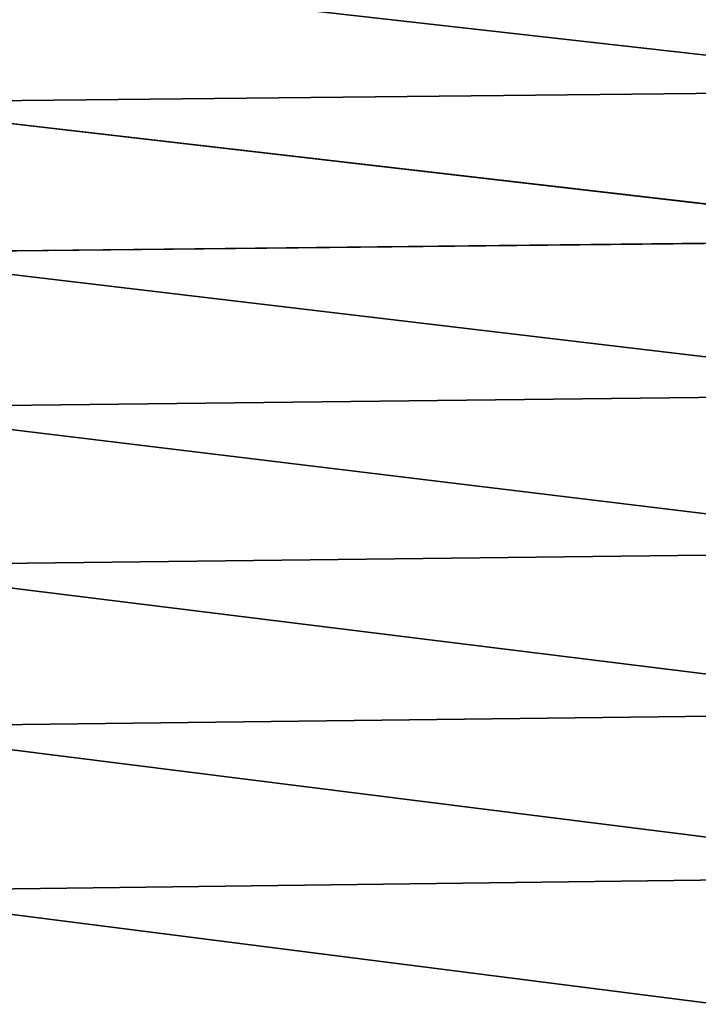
# Model space of a CAD drawing. Header units: metres. Extents: x -2 to 78, y -85 to 85.
# Tile 383 of 500: x 41.4 to 46.7, y 35.1 to 42.78. Entities that reach past the tile are written whole.
import ezdxf

# ---------------------------------------------------------------- set-up
doc = ezdxf.new("R2010")
doc.units = ezdxf.units.M
doc.layers.add('solid_20004802', color=7, linetype='CONTINUOUS')

msp = doc.modelspace()

# ---------------------------------------------------------------- linework, layer by layer
at = {"layer": 'solid_20004802'}
for points in [[(49.188503, 43.371834, -22.853886), (49.188503, 42.235538, -23.57844), (39.908051, 43.279606, -22.867546)], [(49.188503, 42.235382, 23.578533), (49.188503, 43.371689, 22.853981), (39.908051, 43.279606, 22.867546)], [(49.188503, 42.235538, -23.57844), (39.908051, 42.139145, -23.589735), (39.908051, 43.279606, -22.867546)], [(49.188503, 42.235382, 23.578533), (39.908051, 43.279606, 22.867546), (39.908051, 42.139145, 23.589735)], [(49.188503, 42.235538, -23.57844), (49.188503, 41.065159, -24.246544), (39.908051, 42.139145, -23.589735)], [(49.188503, 41.064991, 24.246634), (49.188503, 42.235382, 23.578533), (39.908051, 42.139145, 23.589735)], [(49.188503, 41.065159, -24.246544), (39.908051, 40.964619, -24.255095), (39.908051, 42.139145, -23.589735)], [(49.188503, 41.064991, 24.246634), (39.908051, 42.139145, 23.589735), (39.908051, 40.964619, 24.255095)], [(49.188503, 41.065159, -24.246544), (49.188503, 39.863503, -24.8566), (39.908051, 40.964619, -24.255095)], [(49.188503, 39.863323, 24.856686), (49.188503, 41.064991, 24.246634), (39.908051, 40.964619, 24.255095)], [(49.188503, 39.863503, -24.8566), (39.908051, 39.758862, -24.862022), (39.908051, 40.964619, -24.255095)], [(49.188503, 39.863323, 24.856686), (39.908051, 40.964619, 24.255095), (39.908051, 39.758862, 24.862022)], [(49.188503, 39.863503, -24.8566), (49.188503, 38.633446, -25.407146), (39.908051, 39.758862, -24.862022)], [(49.188503, 38.633255, 25.407228), (49.188503, 39.863323, 24.856686), (39.908051, 39.758862, 24.862022)], [(49.188503, 38.633446, -25.407146), (39.908051, 38.524776, -25.409056), (39.908051, 39.758862, -24.862022)], [(49.188503, 38.633255, 25.407228), (39.908051, 39.758862, 24.862022), (39.908051, 38.524776, 25.409056)], [(49.188503, 38.633446, -25.407146), (49.188503, 37.37793, -25.896868), (39.908051, 38.524776, -25.409056)], [(49.188503, 37.377724, 25.896942), (49.188503, 38.633255, 25.407228), (39.908051, 38.524776, 25.409056)], [(49.188503, 37.37793, -25.896868), (39.908051, 37.265335, -25.894875), (39.908051, 38.524776, -25.409056)], [(49.188503, 37.377724, 25.896942), (39.908051, 38.524776, 25.409056), (39.908051, 37.265335, 25.894875)], [(49.188503, 37.37793, -25.896868), (49.188503, 36.09996, -26.324587), (39.908051, 37.265335, -25.894875)], [(49.188503, 36.099747, 26.324654), (49.188503, 37.377724, 25.896942), (39.908051, 37.265335, 25.894875)], [(49.188503, 36.09996, -26.324587), (39.908051, 35.983574, -26.318312), (39.908051, 37.265335, -25.894875)], [(49.188503, 36.099747, 26.324654), (39.908051, 37.265335, 25.894875), (39.908051, 35.983574, 26.318312)], [(49.188503, 36.09996, -26.324587), (49.188503, 34.802601, -26.689285), (39.908051, 35.983574, -26.318312)], [(49.188503, 34.802376, 26.689342), (49.188503, 36.099747, 26.324654), (39.908051, 35.983574, 26.318312)], [(49.188503, 34.802601, -26.689285), (39.908051, 34.682579, -26.678347), (39.908051, 35.983574, -26.318312)], [(49.188503, 34.802376, 26.689342), (39.908051, 35.983574, 26.318312), (39.908051, 34.682579, 26.678347)]]:
    msp.add_3dface(points, dxfattribs=at)

doc.saveas('drawing.dxf')
